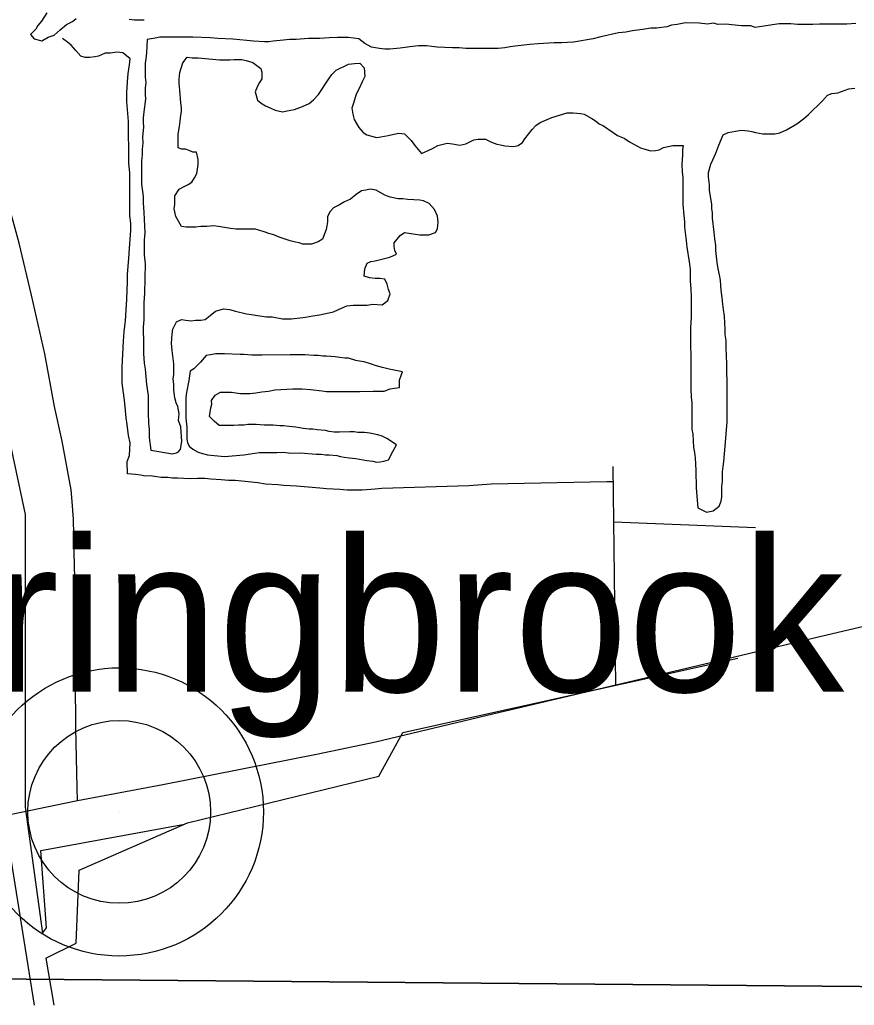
# Model space of a CAD drawing. Extents: x 0 to 34, y 0 to 22.
# Drawn here: x 4.9755 to 5.1908, y 15.4877 to 15.742 of the extents above; entities that cross this region are included whole.
import ezdxf

# ---------------------------------------------------------------- set-up
doc = ezdxf.new("R2010")
doc.units = 0
for name, color, linetype in [('GM_X_Corporation', 7, 'Continuous'), ('GM_X_County_Road', 7, 'Continuous'), ('GM_X_Minor_Lake', 7, 'Continuous'), ('GM_X_Minor_River', 7, 'Continuous'), ('GM_X_Township_Road', 7, 'Continuous'), ('GM_X_Unincorporated', 7, 'Continuous'), ('GM_X_Unincorporated_Location', 7, 'Continuous'), ('GM_X_Unincorporated_Text', 7, 'Continuous')]:
    doc.layers.add(name, color=color, linetype=linetype)

msp = doc.modelspace()

# ---------------------------------------------------------------- linework, layer by layer
at = {"layer": 'GM_X_Corporation'}
for points in [[(5.989, 15.49334), (5.30969, 15.49153), (4.67388, 15.49716)], [(4.67388, 15.49716), (5.30969, 15.49153), (5.989, 15.49334)], [(5.989, 15.49334), (5.30969, 15.49153), (4.67388, 15.49716)], [(4.67388, 15.49716), (5.30969, 15.49153), (5.989, 15.49334)]]:
    msp.add_lwpolyline(points, dxfattribs=at)
at = {"layer": 'GM_X_County_Road'}
for points in [[(4.99042, 15.54053), (5.01244, 15.54473), (5.05212, 15.55248), (5.06734, 15.55572), (5.0976, 15.5629), (5.15811, 15.57718), (5.18231, 15.58295), (5.23982, 15.59646), (5.26858, 15.60317), (5.38392, 15.6288)], [(4.96534, 15.53541), (4.9667, 15.53569), (4.98954, 15.54036), (4.99042, 15.54053)]]:
    msp.add_lwpolyline(points, dxfattribs=at)
at = {"layer": 'GM_X_Minor_Lake'}
for points in [[(4.98247, 15.74379), (4.98115, 15.74169), (4.98021, 15.74054), (4.97964, 15.73958), (4.97832, 15.73824), (4.97928, 15.73711), (4.98118, 15.73655), (4.98289, 15.73751), (4.98441, 15.73809), (4.98592, 15.73943), (4.98762, 15.74078), (4.98914, 15.74155), (4.99009, 15.74231)], [(5.00379, 15.74221), (5.00512, 15.74203), (5.00759, 15.74204)], [(5.19119, 15.7411), (5.18891, 15.74089), (5.18701, 15.74088), (5.18549, 15.74087), (5.18187, 15.74085), (5.18016, 15.74084), (5.17616, 15.74081), (5.17445, 15.74099), (5.17141, 15.74097), (5.16746, 15.74035), (5.16528, 15.74), (5.16413, 15.74046), (5.16171, 15.74046), (5.15757, 15.74092), (5.15561, 15.74081), (5.15446, 15.74115), (5.15296, 15.74092), (5.15078, 15.74115), (5.14724, 15.7412), (5.14515, 15.74081), (5.14363, 15.74061), (5.14249, 15.74022), (5.13983, 15.73983), (5.13831, 15.73982), (5.13679, 15.73962), (5.13356, 15.73921), (5.13185, 15.73882), (5.12995, 15.73862), (5.12539, 15.73764), (5.12349, 15.73706), (5.11836, 15.73627), (5.11532, 15.73606), (5.11341, 15.73605), (5.10923, 15.73583), (5.10714, 15.73563), (5.10334, 15.73522), (5.10201, 15.73502), (5.10068, 15.73482), (5.09897, 15.73462), (5.09706, 15.73461), (5.09231, 15.73458), (5.09059, 15.73457), (5.08888, 15.73475), (5.08717, 15.73474), (5.08317, 15.73491), (5.08184, 15.73509), (5.08051, 15.73527), (5.07955, 15.73526), (5.07841, 15.73526), (5.07613, 15.73505), (5.07499, 15.73485), (5.07366, 15.73466), (5.071, 15.73445), (5.06967, 15.73444), (5.06833, 15.73462), (5.06624, 15.73499), (5.06452, 15.73593), (5.06299, 15.73706), (5.06166, 15.73724), (5.06032, 15.73743), (5.05937, 15.73742), (5.05747, 15.73741), (5.05538, 15.73739), (5.05291, 15.73719), (5.05157, 15.73718), (5.05005, 15.73717), (5.04682, 15.73696), (5.04511, 15.73695), (5.04359, 15.73675), (5.04092, 15.73654), (5.03979, 15.73635), (5.03864, 15.73634), (5.03579, 15.73651), (5.03407, 15.73669), (5.03046, 15.73705), (5.02665, 15.73721), (5.02475, 15.73734)], [(5.02475, 15.73734), (5.02018, 15.73755), (5.01866, 15.73755), (5.01561, 15.73753), (5.01447, 15.73752), (5.01333, 15.73751), (5.01162, 15.7375), (5.01048, 15.7373), (5.00839, 15.73691)], [(5.00839, 15.73691), (5.00822, 15.73349), (5.00804, 15.73196), (5.00786, 15.73082), (5.00788, 15.72892), (5.00789, 15.72721), (5.00809, 15.72587), (5.00791, 15.72435), (5.00792, 15.72283), (5.00793, 15.7215), (5.00757, 15.71826), (5.00739, 15.71674), (5.0074, 15.7156), (5.00741, 15.71427), (5.00723, 15.71179), (5.00725, 15.71027), (5.00707, 15.70856), (5.00708, 15.70723), (5.0069, 15.70551), (5.00691, 15.70323), (5.00693, 15.7019), (5.00693, 15.70095), (5.00694, 15.69962), (5.00734, 15.69639), (5.00736, 15.69467), (5.00756, 15.69239), (5.00758, 15.69049), (5.00779, 15.68707), (5.00761, 15.68516), (5.00764, 15.68136), (5.00785, 15.67908), (5.00771, 15.67147), (5.00754, 15.66899), (5.00756, 15.66633), (5.00757, 15.66462), (5.00739, 15.66272), (5.00742, 15.65834), (5.00744, 15.65587), (5.00765, 15.6534), (5.00785, 15.65188), (5.00826, 15.64788), (5.00866, 15.64503), (5.00869, 15.64066), (5.00871, 15.6378), (5.00891, 15.63647), (5.00893, 15.63419), (5.00933, 15.63096), (5.01143, 15.63059), (5.01485, 15.63004), (5.01599, 15.63024), (5.01652, 15.63054), (5.01698, 15.63123), (5.01732, 15.63319), (5.01709, 15.63699), (5.01651, 15.63861), (5.01668, 15.64033), (5.01629, 15.64223), (5.0159, 15.64318), (5.01551, 15.6445), (5.01531, 15.64641), (5.0153, 15.64793), (5.0151, 15.64945), (5.01528, 15.6504), (5.01527, 15.65192), (5.01526, 15.65325), (5.01486, 15.65668), (5.01465, 15.65858), (5.01483, 15.66086), (5.01501, 15.66219), (5.01595, 15.6641), (5.01727, 15.66468), (5.01841, 15.6645), (5.01975, 15.66431), (5.02089, 15.66451), (5.02222, 15.66452), (5.02336, 15.66472), (5.02468, 15.66568), (5.02601, 15.66683), (5.0281, 15.66741), (5.02962, 15.66723), (5.03115, 15.66686), (5.034, 15.66612), (5.03534, 15.66593), (5.03686, 15.66575), (5.03915, 15.66539), (5.04067, 15.6654), (5.04334, 15.66484), (5.04448, 15.66485), (5.04562, 15.66486), (5.04923, 15.66526), (5.05113, 15.66565), (5.05284, 15.66585), (5.05645, 15.66664), (5.05778, 15.66722), (5.05986, 15.66818), (5.06157, 15.66838), (5.06253, 15.66839), (5.06519, 15.6684), (5.06652, 15.6686), (5.06899, 15.66843)], [(5.01654, 15.71356), (5.01673, 15.71452), (5.01691, 15.71585), (5.01709, 15.71737), (5.01727, 15.71832), (5.01727, 15.71927), (5.01707, 15.72061), (5.01685, 15.72384), (5.01665, 15.72555), (5.01664, 15.72669), (5.01682, 15.7284), (5.01756, 15.73088), (5.01869, 15.73241), (5.02003, 15.73223), (5.02155, 15.73224), (5.02707, 15.7317), (5.0284, 15.73171), (5.02973, 15.73172), (5.03088, 15.73173), (5.03278, 15.73174), (5.03392, 15.73155), (5.03564, 15.73099), (5.03774, 15.72948), (5.03794, 15.72854), (5.03795, 15.72682), (5.03739, 15.72587), (5.03682, 15.72491), (5.03626, 15.72339), (5.03685, 15.7213), (5.0378, 15.72054), (5.03895, 15.71979), (5.04029, 15.71923), (5.04143, 15.71866), (5.04334, 15.7183), (5.04448, 15.71849), (5.04638, 15.71889), (5.04846, 15.71966), (5.05017, 15.72043), (5.05131, 15.72139), (5.05263, 15.72273), (5.05507, 15.72655), (5.05602, 15.72789), (5.05715, 15.72904), (5.06037, 15.73058), (5.06189, 15.73078), (5.06323, 15.73079), (5.06438, 15.72965), (5.06458, 15.72737), (5.06383, 15.72603), (5.06308, 15.72432), (5.06233, 15.72279), (5.06159, 15.7205), (5.06122, 15.71917), (5.06142, 15.71765), (5.0618, 15.71632), (5.06296, 15.71423), (5.06411, 15.71291), (5.06507, 15.71234), (5.06755, 15.7116), (5.06869, 15.7118), (5.07059, 15.71219), (5.07325, 15.71278), (5.07477, 15.7126), (5.07649, 15.71089), (5.07745, 15.70957), (5.07918, 15.70749), (5.08203, 15.70884), (5.08335, 15.70961), (5.08582, 15.71019), (5.08715, 15.71001), (5.08906, 15.70964), (5.09058, 15.71003), (5.09266, 15.711), (5.0938, 15.71119), (5.09476, 15.7112), (5.09571, 15.71121), (5.09723, 15.71045), (5.09857, 15.70989), (5.09952, 15.70971), (5.10066, 15.70952), (5.10295, 15.70935), (5.10409, 15.70955), (5.10523, 15.71031), (5.10579, 15.71127), (5.10768, 15.71375), (5.10862, 15.71471), (5.10976, 15.71548), (5.11279, 15.71683), (5.11678, 15.718), (5.1183, 15.718), (5.1202, 15.71783), (5.12116, 15.71764), (5.12307, 15.71651), (5.12402, 15.71595), (5.12498, 15.71519), (5.12612, 15.71463), (5.12861, 15.71293), (5.12975, 15.71218), (5.13147, 15.71143), (5.13281, 15.71049), (5.13568, 15.70898)], [(5.15696, 15.71235), (5.15829, 15.71293), (5.15924, 15.71312), (5.16019, 15.71332), (5.16171, 15.71352), (5.16342, 15.71334), (5.16438, 15.71316), (5.16533, 15.71297), (5.16723, 15.7126), (5.16818, 15.71261), (5.17028, 15.71262), (5.17161, 15.71282), (5.17331, 15.71359), (5.17597, 15.71513), (5.17767, 15.71647), (5.17899, 15.71762), (5.18258, 15.72107), (5.1839, 15.7226), (5.18504, 15.72299), (5.18656, 15.72319), (5.18941, 15.72416), (5.19093, 15.72436)], [(5.06899, 15.66843), (5.07051, 15.66958), (5.07107, 15.67129), (5.07068, 15.67243), (5.07029, 15.67376), (5.06971, 15.67509), (5.06838, 15.67527), (5.06723, 15.67526), (5.06571, 15.67545), (5.06438, 15.67582), (5.06455, 15.67772), (5.06511, 15.67925), (5.06606, 15.67963), (5.0672, 15.67983), (5.071, 15.6808), (5.07271, 15.68158), (5.07232, 15.68252), (5.07212, 15.68348), (5.07211, 15.68443), (5.07287, 15.68538), (5.07362, 15.68634), (5.07476, 15.68711), (5.07876, 15.68656), (5.08009, 15.68657), (5.08104, 15.68657), (5.08275, 15.68716), (5.08331, 15.68811), (5.08349, 15.68982), (5.08329, 15.69134), (5.08252, 15.69305), (5.08118, 15.69457), (5.07965, 15.69532), (5.0787, 15.6955), (5.07565, 15.69567), (5.07432, 15.69585), (5.07318, 15.69585), (5.07108, 15.69621), (5.06974, 15.69678), (5.06745, 15.69809), (5.06593, 15.69827), (5.06479, 15.69808), (5.06365, 15.69788), (5.06232, 15.69692), (5.06081, 15.69577), (5.05929, 15.695), (5.05797, 15.69423), (5.05645, 15.69346), (5.05551, 15.6925), (5.05494, 15.69117), (5.05495, 15.68984), (5.05477, 15.68888), (5.05459, 15.68793), (5.05365, 15.68545), (5.05252, 15.68468), (5.05081, 15.6841), (5.04948, 15.68409), (5.04853, 15.68409), (5.04757, 15.68446), (5.04662, 15.68465), (5.04529, 15.68502), (5.04243, 15.68595), (5.04109, 15.68652), (5.03975, 15.68689), (5.03861, 15.68726), (5.03747, 15.68763), (5.03632, 15.68801), (5.03537, 15.688), (5.0329, 15.68799), (5.03138, 15.68798), (5.02985, 15.68816), (5.0268, 15.68871), (5.02547, 15.68889), (5.02376, 15.68869), (5.02224, 15.68868), (5.02091, 15.68848), (5.01977, 15.68847), (5.01843, 15.68847), (5.01729, 15.68865), (5.01575, 15.6913), (5.01536, 15.6932), (5.01554, 15.69434), (5.01553, 15.6953), (5.01552, 15.69663), (5.01665, 15.69835), (5.01779, 15.69892), (5.01893, 15.6995), (5.01988, 15.70008), (5.02063, 15.70122), (5.02119, 15.70237), (5.02137, 15.70351), (5.02155, 15.70465), (5.02155, 15.70599), (5.02115, 15.70789), (5.0202, 15.70788), (5.01925, 15.70825), (5.01829, 15.70863), (5.01734, 15.70862), (5.01639, 15.709), (5.01638, 15.71052), (5.01636, 15.71242), (5.01654, 15.71356)], [(5.13568, 15.70898), (5.13682, 15.70861), (5.13835, 15.70824), (5.13949, 15.70825), (5.14044, 15.70844), (5.14157, 15.70902), (5.14404, 15.70961), (5.14518, 15.70961), (5.14671, 15.70962), (5.14652, 15.70848), (5.14653, 15.70715), (5.14636, 15.70467), (5.14637, 15.70277), (5.14657, 15.70125), (5.14659, 15.69954), (5.14661, 15.69707), (5.14661, 15.69573), (5.14662, 15.6944), (5.14683, 15.69155), (5.14704, 15.68984), (5.14705, 15.68851), (5.14745, 15.68509), (5.14765, 15.68338), (5.14825, 15.67958), (5.14845, 15.67768), (5.14848, 15.67463), (5.14868, 15.67254), (5.14869, 15.67064), (5.14871, 15.66817), (5.14873, 15.66531), (5.14856, 15.66265), (5.1486, 15.6577), (5.14861, 15.65561), (5.14863, 15.65352), (5.14864, 15.65123), (5.14867, 15.64686), (5.14869, 15.64458), (5.14889, 15.64325), (5.1489, 15.64173), (5.14893, 15.63811), (5.14894, 15.6364), (5.14914, 15.63507), (5.14935, 15.63164), (5.14955, 15.63032), (5.14975, 15.62898), (5.14996, 15.62575), (5.14997, 15.62442), (5.14999, 15.62252), (5.15, 15.62119), (5.15041, 15.61605), (5.1527, 15.61493), (5.15441, 15.61532), (5.15593, 15.61647), (5.15649, 15.6178), (5.15667, 15.61895), (5.15666, 15.62009), (5.15665, 15.62161), (5.15683, 15.62294), (5.15682, 15.62541), (5.157, 15.62675), (5.15718, 15.62808), (5.15771, 15.63398), (5.15788, 15.63627), (5.15806, 15.63817), (5.15804, 15.63988), (5.15802, 15.64292), (5.15801, 15.64426), (5.15798, 15.64863), (5.15796, 15.65129), (5.15795, 15.6532), (5.15773, 15.65738), (5.15772, 15.65928), (5.15752, 15.6608), (5.15751, 15.66213), (5.15729, 15.66556), (5.15709, 15.66727), (5.15689, 15.6686), (5.15669, 15.67031), (5.15648, 15.67221), (5.15627, 15.67487), (5.15608, 15.6762), (5.15568, 15.67772), (5.15548, 15.67943), (5.15508, 15.68247), (5.15507, 15.6838), (5.15487, 15.68551), (5.15467, 15.68723), (5.15426, 15.69084), (5.15425, 15.69217), (5.15405, 15.69331), (5.15404, 15.69445), (5.15364, 15.69692), (5.15345, 15.69806), (5.15344, 15.69939), (5.15323, 15.70148), (5.15322, 15.70262), (5.15378, 15.70472), (5.15434, 15.70587), (5.15509, 15.70758), (5.15584, 15.70968), (5.15696, 15.71235)], [(5.04528, 15.65553), (5.03807, 15.65549), (5.03674, 15.65548), (5.03541, 15.65547), (5.03332, 15.65565), (5.03237, 15.65564), (5.02837, 15.65581), (5.02742, 15.6558), (5.02609, 15.65579), (5.02476, 15.6556), (5.02362, 15.6554), (5.02211, 15.65368), (5.02041, 15.65195), (5.01946, 15.65138), (5.0191, 15.6489), (5.01855, 15.64586), (5.01837, 15.64452), (5.01839, 15.64091), (5.0184, 15.6392), (5.01861, 15.63692), (5.01862, 15.63558), (5.01863, 15.63387), (5.01883, 15.63292), (5.01922, 15.63197), (5.02017, 15.63122), (5.02151, 15.63047), (5.02265, 15.63009), (5.02399, 15.62972), (5.02837, 15.62937), (5.03331, 15.62978), (5.03502, 15.62998), (5.0373, 15.63037), (5.03844, 15.63038), (5.04187, 15.6304), (5.04358, 15.63041), (5.04548, 15.63023), (5.04796, 15.63025), (5.05195, 15.62989), (5.05329, 15.6299), (5.05443, 15.62972), (5.05538, 15.62973), (5.05729, 15.62955), (5.05824, 15.62936), (5.05919, 15.62918), (5.06052, 15.629), (5.06224, 15.62882), (5.06414, 15.62845), (5.06509, 15.62827), (5.06662, 15.62809), (5.06757, 15.6279), (5.06852, 15.62791), (5.06947, 15.6281), (5.07061, 15.62849), (5.07174, 15.63059), (5.07268, 15.63231), (5.07019, 15.634), (5.06904, 15.63457), (5.0679, 15.63494), (5.0658, 15.63531), (5.06447, 15.63549), (5.06276, 15.63548), (5.06181, 15.63566), (5.06067, 15.63566), (5.058, 15.63564), (5.05667, 15.63563), (5.05534, 15.63581), (5.05438, 15.636), (5.05229, 15.63617), (5.05115, 15.63636), (5.0502, 15.63635), (5.04867, 15.63653), (5.04677, 15.6369), (5.04505, 15.63708), (5.04353, 15.63726), (5.04258, 15.63726), (5.04087, 15.63743), (5.03991, 15.63743), (5.03858, 15.63742)], [(5.07425, 15.65115), (5.07082, 15.65189), (5.06911, 15.65226), (5.0672, 15.65282), (5.06625, 15.65319), (5.06434, 15.65375), (5.0632, 15.65393), (5.06225, 15.65412), (5.06034, 15.65468), (5.05939, 15.65467), (5.05806, 15.65485), (5.05691, 15.65504), (5.05463, 15.65521), (5.05368, 15.65521), (5.05254, 15.65539), (5.05139, 15.65538), (5.04911, 15.65556), (5.04797, 15.65555), (5.04528, 15.65553)], [(5.03858, 15.63742), (5.03649, 15.6376), (5.03554, 15.63759), (5.0344, 15.63758), (5.03345, 15.63739), (5.03193, 15.63738), (5.03078, 15.63737), (5.02945, 15.63736), (5.02831, 15.63736), (5.02698, 15.63735), (5.02564, 15.63848), (5.02449, 15.63961), (5.02485, 15.6419), (5.02504, 15.64285), (5.02503, 15.6438), (5.02597, 15.64514), (5.0273, 15.64591), (5.02863, 15.64592), (5.03015, 15.64593), (5.03129, 15.64574), (5.03244, 15.64556), (5.03491, 15.64558), (5.03643, 15.64578), (5.03795, 15.64598), (5.03966, 15.64618), (5.04137, 15.64657), (5.04594, 15.64679), (5.04841, 15.6468), (5.0505, 15.64663), (5.05355, 15.64626), (5.05469, 15.64608), (5.05583, 15.64609), (5.05831, 15.6461), (5.05964, 15.64611), (5.06154, 15.64612), (5.06325, 15.64613), (5.06668, 15.64616), (5.06953, 15.64617), (5.07105, 15.64675), (5.07219, 15.64695), (5.07352, 15.64715), (5.07351, 15.64905), (5.07407, 15.65077), (5.07425, 15.65115)]]:
    msp.add_lwpolyline(points, dxfattribs=at)
at = {"layer": 'GM_X_Minor_River'}
for points in [[(5.00317, 15.72185), (5.00316, 15.72318), (5.00333, 15.72604), (5.0035, 15.72813), (5.00387, 15.73041), (5.00405, 15.73194), (5.00213, 15.73345), (5.00061, 15.73363), (4.9989, 15.73343), (4.99757, 15.73342), (4.99586, 15.73265), (4.99491, 15.73245), (4.99358, 15.73225), (4.99244, 15.73225), (4.9913, 15.73262), (4.98995, 15.73413), (4.9888, 15.73546), (4.98785, 15.73621), (4.98689, 15.73697), (4.98651, 15.73715)], [(4.95345, 15.72), (4.96472, 15.67139), (4.97691, 15.6144), (4.97688, 15.53888), (4.98138, 15.50637)], [(5.1287, 15.62278), (5.12697, 15.62275), (5.0971, 15.62219), (5.09139, 15.62177), (5.06895, 15.62106), (5.06724, 15.62086), (5.06382, 15.62065), (5.06191, 15.62064), (5.06001, 15.62062), (5.05811, 15.6208), (5.05468, 15.62097), (5.05297, 15.62115), (5.04688, 15.62168), (5.04364, 15.62185), (5.04212, 15.62203), (5.03888, 15.6222), (5.03698, 15.62257), (5.03279, 15.62293), (5.03107, 15.62311), (5.02936, 15.6231), (5.02746, 15.62327), (5.02479, 15.62345), (5.02327, 15.62363), (5.02137, 15.62362), (5.01947, 15.6236), (5.01623, 15.62377), (5.0149, 15.62377), (5.01376, 15.62395), (5.01204, 15.62394), (5.0109, 15.62412), (5.00919, 15.6243), (5.00786, 15.62429), (5.00671, 15.62448), (5.00538, 15.62466), (5.00329, 15.62484), (5.00326, 15.62807), (5.00382, 15.62959), (5.00399, 15.63283), (5.0036, 15.63473), (5.0032, 15.63758), (5.00299, 15.63929), (5.00279, 15.64119), (5.00258, 15.64385), (5.00198, 15.64822), (5.00196, 15.65051), (5.00195, 15.65241), (5.00228, 15.65907), (5.00245, 15.66154), (5.00281, 15.6644), (5.00299, 15.66706), (5.00316, 15.66992), (5.00331, 15.67448), (5.0033, 15.67639), (5.00365, 15.68038), (5.00382, 15.68305), (5.00417, 15.68762), (5.00416, 15.68952), (5.00396, 15.69142), (5.00393, 15.69541), (5.00391, 15.69712), (5.0039, 15.69865), (5.00388, 15.70245), (5.00367, 15.70511), (5.00365, 15.7072), (5.00364, 15.70873), (5.00361, 15.71253), (5.00359, 15.71577), (5.00339, 15.71786), (5.00317, 15.7209), (5.00317, 15.72185)], [(4.94761, 15.70217), (4.95377, 15.68502), (4.96708, 15.63336), (4.9718, 15.61132), (4.97197, 15.53352), (4.97925, 15.48772)], [(5.12932, 15.57033), (5.12865, 15.62676)], [(5.12882, 15.6125), (5.16529, 15.61101)], [(4.98228, 15.49986), (4.99007, 15.50377), (4.99088, 15.52261), (5.01876, 15.53477), (5.06814, 15.54687), (5.07434, 15.55813), (5.16077, 15.57731)], [(4.98138, 15.50637), (4.98243, 15.50772), (4.98095, 15.52768), (5.01805, 15.53445)], [(4.98228, 15.49986), (4.98432, 15.48778)]]:
    msp.add_lwpolyline(points, dxfattribs=at)
at = {"layer": 'GM_X_Township_Road'}
msp.add_lwpolyline([(4.99042, 15.54053), (4.99035, 15.54385), (4.99003, 15.55931), (4.98987, 15.5716), (4.98983, 15.5838), (4.98983, 15.59556), (4.98967, 15.60097), (4.98939, 15.61313), (4.98907, 15.61771), (4.9888, 15.62074), (4.98648, 15.63328), (4.98452, 15.64221), (4.982, 15.65585), (4.97859, 15.67094), (4.97536, 15.68436), (4.96735, 15.71349), (4.96516, 15.72198)], dxfattribs=at)
at = {"layer": 'GM_X_Unincorporated'}
for radius in [0.0372, 0.02358]:
    msp.add_circle((5.00119, 15.53762), radius, dxfattribs=at)
at = {"layer": 'GM_X_Unincorporated_Location'}
msp.add_line((5.00119, 15.53762), (5.00119, 15.53762), dxfattribs=at)

# ---------------------------------------------------------------- texts
at = {"layer": 'GM_X_Unincorporated_Text'}
msp.add_text('Springbrook', height=0.0394886, rotation=0, dxfattribs=at).set_placement((4.90347, 15.56862))

doc.saveas('drawing.dxf')
